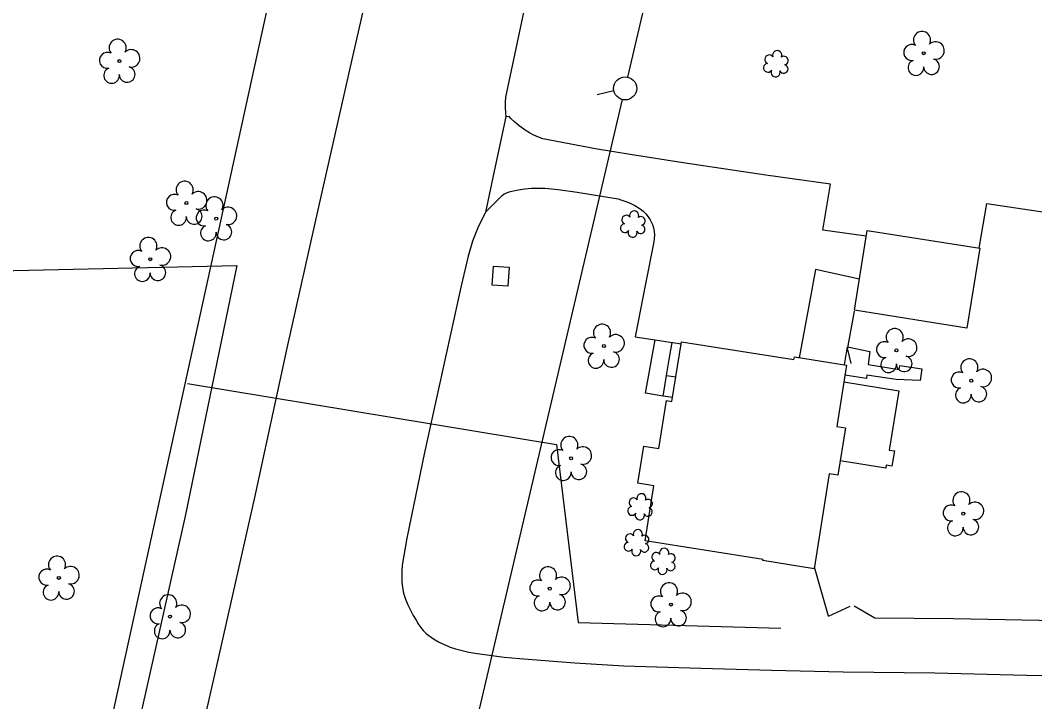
# Model space of a CAD drawing. Extents: x 1611576 to 1617186, y 899279 to 905462.
# Drawn here: x 1616262.5 to 1616482.4, y 900241.4 to 900389.2 of the extents above; entities that cross this region are included whole.
import ezdxf

# ---------------------------------------------------------------- set-up
doc = ezdxf.new("R2010")
doc.units = 0
for name, color, linetype in [('Default', 7, 'Continuous'), ('Exist Building', 7, 'Continuous'), ('Exist Other Culture Area Outline', 7, 'Continuous'), ('Exist Other Culture Fence Line', 7, 'Continuous'), ('Exist Other Culture Gate', 7, 'Continuous'), ('Exist Roads EOP', 7, 'Continuous'), ('Exist Roads EOP Other', 7, 'Continuous'), ('Exist Structure Minor Drop Inlet', 7, 'Continuous'), ('Exist Vegetation Shrub CELL', 7, 'Continuous'), ('Exist Vegetation Tree CELL', 7, 'Continuous'), ('Prop 2 In Gas Line (St)', 7, 'Continuous'), ('Prop 6 In Gas Line (B2)', 7, 'Continuous'), ('Prop OH Tel CATV Lines', 7, 'Continuous')]:
    doc.layers.add(name, color=color, linetype=linetype)

msp = doc.modelspace()

# ---------------------------------------------------------------- linework, layer by layer
at = {"layer": 'Default'}
msp.add_line((1616391.16, 900373.87), (1616387.5, 900373.03), dxfattribs=at)
msp.add_circle((1616393.6, 900374.43), 2.5, dxfattribs=at)
at = {"layer": 'Exist Building'}
for points in [[(1616467.68, 900322.43), (1616443.28, 900326.3), (1616446.03, 900343.63), (1616470.43, 900339.76)], [(1616400.89, 900296.31), (1616402.54, 900306.71), (1616403.74, 900306.52), (1616405.79, 900319.48), (1616430.18, 900315.61), (1616430.28, 900316.18), (1616441.58, 900314.39), (1616439.47, 900301.09), (1616441.32, 900300.8), (1616439.7, 900290.54), (1616437.84, 900290.84), (1616434.57, 900270.24), (1616423.44, 900272.01), (1616423.48, 900272.26), (1616397.91, 900276.32), (1616399.8, 900288.22), (1616396.36, 900288.77), (1616397.64, 900296.83)]]:
    msp.add_lwpolyline(points, close=True, dxfattribs=at)
at = {"layer": 'Exist Other Culture Area Outline'}
for points in [[(1616401.84, 900307.68), (1616398.04, 900308.29), (1616400.11, 900319.89)], [(1616402.54, 900312.17), (1616403.15, 900315.65), (1616403.76, 900319.32)], [(1616441.14, 900314.46), (1616441.78, 900318.34), (1616446.65, 900317.38), (1616446.23, 900314.54), (1616452.96, 900313.48), (1616453.1, 900314.33), (1616457.86, 900313.63), (1616457.56, 900311.09), (1616452.33, 900311.27), (1616446, 900312.21), (1616445.89, 900311.49), (1616441.24, 900312.25)], [(1616403.87, 900307.36), (1616401.84, 900307.68), (1616402.54, 900312.17), (1616404.58, 900311.85)], [(1616441.01, 900310.77), (1616452.92, 900308.83), (1616450.83, 900295.96), (1616451.94, 900295.78), (1616451.41, 900292.48), (1616450.19, 900292.67), (1616450.08, 900292.03), (1616440.19, 900293.64)]]:
    msp.add_lwpolyline(points, dxfattribs=at)
at = {"layer": 'Exist Other Culture Fence Line'}
for p, q in [((1616441.81, 900317.81), (1616443.3, 900326.14)), ((1616437.7, 900259.97), (1616434.62, 900270.6))]:
    msp.add_line(p, q, dxfattribs=at)
for points in [[(1616470.29, 900339.78), (1616471.96, 900349.49), (1616501.94, 900344.96), (1616557.05, 900336.47), (1616548.78, 900294.67), (1616541.02, 900257.79), (1616505.58, 900258.59), (1616464.76, 900259.34), (1616447.73, 900259.49)], [(1616185.76, 900206.96), (1616171.64, 900210.69), (1616180.06, 900246.24), (1616199.38, 900333.73), (1616261.08, 900334.91), (1616309.42, 900336), (1616298.22, 900281.63), (1616288.21, 900236.88), (1616274.6, 900174.45), (1616266.9, 900175.88)]]:
    msp.add_lwpolyline(points, dxfattribs=at)
at = {"layer": 'Exist Other Culture Gate'}
for p, q in [((1616441.81, 900317.81), (1616442.49, 900314.77)), ((1616437.7, 900259.97), (1616442.34, 900262.13)), ((1616447.73, 900259.49), (1616443.2, 900262.08))]:
    msp.add_line(p, q, dxfattribs=at)
at = {"layer": 'Exist Roads EOP'}
for points in [[(1616277.78, 900124.91), (1616283.67, 900152.17), (1616291.12, 900186.08), (1616298.45, 900219.92), (1616305.64, 900251.41), (1616313.34, 900285.67), (1616320.34, 900318.08), (1616327.24, 900348.71), (1616334.4, 900380.72), (1616342.13, 900414.51), (1616348.75, 900444.16), (1616354.62, 900470.67), (1616359.82, 900493.8), (1616362.54, 900506.97)], [(1616374.33, 900403.93), (1616367.67, 900372.56), (1616367.59, 900371.42), (1616367.58, 900370.28), (1616367.65, 900369.15), (1616367.76, 900368.28), (1616365.44, 900357.46), (1616363.35, 900347.56), (1616361.67, 900344.15), (1616360.54, 900341.32), (1616359.56, 900338.03), (1616358.09, 900331.58), (1616350.12, 900295.42), (1616346.3, 900276.84), (1616345.29, 900271), (1616345.19, 900269.79), (1616345.17, 900268.58), (1616345.22, 900267.37), (1616345.36, 900266.16), (1616345.58, 900264.97), (1616345.59, 900264.91), (1616346, 900263.66), (1616346.49, 900262.43), (1616347.05, 900261.24), (1616347.68, 900260.08), (1616348.28, 900259.11), (1616348.73, 900258.31), (1616349.26, 900257.56), (1616349.84, 900256.86), (1616350.49, 900256.21), (1616351.06, 900255.72), (1616352.07, 900255.03), (1616353.13, 900254.41), (1616354.23, 900253.85), (1616355.36, 900253.37), (1616355.48, 900253.32), (1616356.86, 900252.87), (1616358.26, 900252.48), (1616359.69, 900252.17), (1616361, 900251.95), (1616367.39, 900251.06), (1616370.73, 900250.79), (1616382.66, 900249.79), (1616393.29, 900249.2), (1616410, 900248.63), (1616425.32, 900248.21), (1616440.87, 900247.9), (1616460.7, 900247.66), (1616480.61, 900247.18), (1616502, 900246.93)]]:
    msp.add_lwpolyline(points, dxfattribs=at)
at = {"layer": 'Exist Roads EOP Other'}
for points in [[(1616445.83, 900342.39), (1616436.41, 900343.7), (1616438.13, 900353.64), (1616424.1, 900355.61), (1616406.15, 900358.29), (1616394.68, 900360.06), (1616387.14, 900361.35), (1616375.79, 900363.52), (1616374.78, 900363.87), (1616373.79, 900364.3), (1616372.84, 900364.79), (1616371.93, 900365.36), (1616371.63, 900365.56), (1616370.65, 900366.29), (1616369.72, 900367.08), (1616368.85, 900367.93), (1616368.45, 900368.36), (1616367.76, 900368.28)], [(1616363.35, 900347.56), (1616366.93, 900351.21), (1616367.41, 900351.54), (1616367.93, 900351.8), (1616368.49, 900351.99), (1616369.02, 900352.12), (1616370.44, 900352.41), (1616371.87, 900352.63), (1616373.32, 900352.76), (1616374.77, 900352.81), (1616376.22, 900352.79), (1616377.66, 900352.68), (1616379.1, 900352.5), (1616383.18, 900351.89), (1616392.05, 900350.44), (1616392.67, 900350.27), (1616393.71, 900349.93), (1616394.71, 900349.52), (1616395.69, 900349.03), (1616396.62, 900348.48), (1616396.88, 900348.29), (1616397.5, 900347.78), (1616398.07, 900347.21), (1616398.58, 900346.58), (1616399.03, 900345.91), (1616399.41, 900345.19), (1616399.52, 900344.9), (1616399.73, 900344.17), (1616399.87, 900343.41), (1616399.92, 900342.65), (1616399.9, 900341.88), (1616399.79, 900341.12), (1616398.02, 900332.02), (1616395.78, 900320.56), (1616400.11, 900319.89), (1616403.76, 900319.32), (1616403.9, 900319.3), (1616405.72, 900319.01)], [(1616444.35, 900333.06), (1616434.85, 900335.12), (1616433.37, 900327.26), (1616431.34, 900316.01)]]:
    msp.add_lwpolyline(points, dxfattribs=at)
at = {"layer": 'Exist Structure Minor Drop Inlet'}
msp.add_lwpolyline([(1616365.06, 900335.9), (1616368.46, 900335.68), (1616368.2, 900331.56), (1616364.8, 900331.78)], close=True, dxfattribs=at)
at = {"layer": 'Exist Vegetation Shrub CELL'}
for p, q in [((1616426.32, 900379.6), (1616426.32, 900379.6)), ((1616395.32, 900344.81), (1616395.32, 900344.81)), ((1616396.9, 900283.49), (1616396.9, 900283.49)), ((1616396.12, 900275.7), (1616396.12, 900275.7)), ((1616401.83, 900271.67), (1616401.83, 900271.67))]:
    msp.add_line(p, q, dxfattribs=at)
for centre, radius, start, end in [((1616424.84, 900380.72), 0.968, 35.8908, 245.4216), ((1616426.55, 900381.64), 0.99, 334.8391, 200.4717), ((1616427.99, 900380.47), 0.929, 284.4567, 126.0861), ((1616424.52, 900378.89), 0.955, 95.1099, 327.9534), ((1616427.96, 900378.67), 0.937, 204.9913, 73.4601), ((1616426.19, 900377.91), 0.984, 151.2797, 21.387), ((1616393.84, 900345.94), 0.968, 35.8908, 245.4216), ((1616395.55, 900346.85), 0.99, 334.8391, 200.4717), ((1616396.99, 900345.68), 0.929, 284.4567, 126.0861), ((1616393.52, 900344.11), 0.955, 95.1099, 327.9534), ((1616396.96, 900343.88), 0.937, 204.9913, 73.4601), ((1616395.19, 900343.13), 0.984, 151.2797, 21.387), ((1616395.41, 900284.62), 0.968, 35.8908, 245.4216), ((1616397.12, 900285.53), 0.99, 334.8391, 200.4717), ((1616398.57, 900284.36), 0.929, 284.4567, 126.0861), ((1616395.1, 900282.79), 0.955, 95.1099, 327.9534), ((1616396.77, 900281.81), 0.984, 151.2797, 21.387), ((1616398.53, 900282.56), 0.937, 204.9913, 73.4601), ((1616396.35, 900277.74), 0.99, 334.8391, 200.4717), ((1616394.32, 900275), 0.955, 95.1099, 327.9534), ((1616394.64, 900276.83), 0.968, 35.8908, 245.4216), ((1616397.76, 900274.78), 0.937, 204.9913, 73.4601), ((1616397.79, 900276.57), 0.929, 284.4567, 126.0861), ((1616395.99, 900274.02), 0.984, 151.2797, 21.387), ((1616400.35, 900272.79), 0.968, 35.8908, 245.4216), ((1616402.06, 900273.71), 0.99, 334.8391, 200.4717), ((1616403.5, 900272.54), 0.929, 284.4567, 126.0861), ((1616400.03, 900270.96), 0.955, 95.1099, 327.9534), ((1616403.47, 900270.74), 0.937, 204.9913, 73.4601), ((1616401.7, 900269.98), 0.984, 151.2797, 21.387)]:
    msp.add_arc(centre, radius, start, end, dxfattribs=at)
at = {"layer": 'Exist Vegetation Tree CELL'}
for p, q in [((1616458.31, 900382.06), (1616458.31, 900382.06)), ((1616283.99, 900380.35), (1616283.99, 900380.35)), ((1616298.52, 900349.56), (1616298.52, 900349.56)), ((1616304.97, 900346.18), (1616304.97, 900346.18)), ((1616290.66, 900337.37), (1616290.66, 900337.37)), ((1616388.98, 900318.54), (1616388.98, 900318.54)), ((1616452.4, 900317.6), (1616452.4, 900317.6)), ((1616468.59, 900311.03), (1616468.59, 900311.03)), ((1616381.88, 900294.19), (1616381.88, 900294.19)), ((1616466.86, 900282.19), (1616466.86, 900282.19)), ((1616270.86, 900268.24), (1616270.86, 900268.24)), ((1616377.27, 900265.92), (1616377.27, 900265.92)), ((1616403.5, 900262.46), (1616403.5, 900262.46)), ((1616294.96, 900259.86), (1616294.96, 900259.86))]:
    msp.add_line(p, q, dxfattribs=at)
for centre in [(1616458.31, 900382.06), (1616283.99, 900380.35), (1616298.52, 900349.56), (1616304.97, 900346.18), (1616290.66, 900337.37), (1616388.98, 900318.54), (1616452.4, 900317.6), (1616468.59, 900311.03), (1616381.88, 900294.19), (1616466.86, 900282.19), (1616270.86, 900268.24), (1616377.27, 900265.92), (1616403.5, 900262.46), (1616294.96, 900259.86)]:
    msp.add_circle(centre, 0.326, dxfattribs=at)
for centre, radius, start, end in [((1616457.93, 900384.93), 1.86, 330.1651, 219.7134), ((1616283.61, 900383.23), 1.86, 330.1651, 219.7134), ((1616455.71, 900382.21), 1.73, 62.6636, 279.3457), ((1616460.86, 900382.65), 1.9, 257.1011, 134.1999), ((1616281.39, 900380.51), 1.73, 62.6636, 279.3457), ((1616286.54, 900380.94), 1.9, 257.1011, 134.1999), ((1616285.67, 900377.45), 1.7, 181.2822, 74.56), ((1616456.61, 900378.94), 1.69, 111.5671, 6.231), ((1616459.99, 900379.16), 1.7, 181.2822, 74.56), ((1616282.29, 900377.23), 1.69, 111.5671, 6.231), ((1616298.13, 900352.43), 1.86, 330.1651, 219.7134), ((1616295.91, 900349.71), 1.73, 62.6636, 279.3457), ((1616301.07, 900350.14), 1.9, 257.1011, 134.1999), ((1616304.59, 900349.05), 1.86, 330.1651, 219.7134), ((1616300.19, 900346.66), 1.7, 181.2822, 74.56), ((1616307.52, 900346.77), 1.9, 257.1011, 134.1999), ((1616296.81, 900346.43), 1.69, 111.5671, 6.231), ((1616302.36, 900346.33), 1.73, 62.6636, 279.3457), ((1616303.27, 900343.06), 1.69, 111.5671, 6.231), ((1616306.64, 900343.28), 1.7, 181.2822, 74.56), ((1616290.27, 900340.25), 1.86, 330.1651, 219.7134), ((1616293.21, 900337.96), 1.9, 257.1011, 134.1999), ((1616288.05, 900337.53), 1.73, 62.6636, 279.3457), ((1616288.96, 900334.25), 1.69, 111.5671, 6.231), ((1616292.33, 900334.47), 1.7, 181.2822, 74.56), ((1616388.59, 900321.42), 1.86, 330.1651, 219.7134), ((1616452.01, 900320.48), 1.86, 330.1651, 219.7134), ((1616386.37, 900318.7), 1.73, 62.6636, 279.3457), ((1616391.53, 900319.13), 1.9, 257.1011, 134.1999), ((1616454.94, 900318.19), 1.9, 257.1011, 134.1999), ((1616449.79, 900317.76), 1.73, 62.6636, 279.3457), ((1616387.27, 900315.42), 1.69, 111.5671, 6.231), ((1616390.65, 900315.64), 1.7, 181.2822, 74.56), ((1616450.69, 900314.48), 1.69, 111.5671, 6.231), ((1616454.07, 900314.7), 1.7, 181.2822, 74.56), ((1616468.2, 900313.9), 1.86, 330.1651, 219.7134), ((1616471.13, 900311.61), 1.9, 257.1011, 134.1999), ((1616465.98, 900311.18), 1.73, 62.6636, 279.3457), ((1616466.88, 900307.9), 1.69, 111.5671, 6.231), ((1616470.26, 900308.13), 1.7, 181.2822, 74.56), ((1616381.5, 900297.07), 1.86, 330.1651, 219.7134), ((1616379.28, 900294.35), 1.73, 62.6636, 279.3457), ((1616384.43, 900294.78), 1.9, 257.1011, 134.1999), ((1616380.18, 900291.07), 1.69, 111.5671, 6.231), ((1616383.56, 900291.29), 1.7, 181.2822, 74.56), ((1616466.47, 900285.06), 1.86, 330.1651, 219.7134), ((1616469.41, 900282.78), 1.9, 257.1011, 134.1999), ((1616464.25, 900282.34), 1.73, 62.6636, 279.3457), ((1616465.15, 900279.07), 1.69, 111.5671, 6.231), ((1616468.53, 900279.29), 1.7, 181.2822, 74.56), ((1616270.47, 900271.12), 1.86, 330.1651, 219.7134), ((1616268.25, 900268.4), 1.73, 62.6636, 279.3457), ((1616273.4, 900268.83), 1.9, 257.1011, 134.1999), ((1616376.89, 900268.79), 1.86, 330.1651, 219.7134), ((1616272.53, 900265.34), 1.7, 181.2822, 74.56), ((1616374.67, 900266.07), 1.73, 62.6636, 279.3457), ((1616379.82, 900266.51), 1.9, 257.1011, 134.1999), ((1616403.11, 900265.33), 1.86, 330.1651, 219.7134), ((1616269.15, 900265.12), 1.69, 111.5671, 6.231), ((1616406.04, 900263.05), 1.9, 257.1011, 134.1999), ((1616294.57, 900262.73), 1.86, 330.1651, 219.7134), ((1616375.57, 900262.8), 1.69, 111.5671, 6.231), ((1616378.95, 900263.02), 1.7, 181.2822, 74.56), ((1616400.89, 900262.61), 1.73, 62.6636, 279.3457), ((1616292.35, 900260.01), 1.73, 62.6636, 279.3457), ((1616297.5, 900260.45), 1.9, 257.1011, 134.1999), ((1616401.79, 900259.34), 1.69, 111.5671, 6.231), ((1616405.17, 900259.56), 1.7, 181.2822, 74.56), ((1616293.25, 900256.74), 1.69, 111.5671, 6.231), ((1616296.63, 900256.96), 1.7, 181.2822, 74.56)]:
    msp.add_arc(centre, radius, start, end, dxfattribs=at)
at = {"layer": 'Prop 2 In Gas Line (St)'}
for p, q in [((1616298.72, 900310.41), (1616378.7, 900297.21)), ((1616378.7, 900297.21), (1616383.4, 900258.56)), ((1616383.4, 900258.56), (1616427.33, 900257.31))]:
    msp.add_line(p, q, dxfattribs=at)
at = {"layer": 'Prop 6 In Gas Line (B2)'}
msp.add_line((1616281.62, 900234.36), (1616322.63, 900421.7), dxfattribs=at)
at = {"layer": 'Prop OH Tel CATV Lines'}
for p, q in [((1616394.17, 900376.86), (1616433.41, 900544.22)), ((1616358.06, 900222.88), (1616393.03, 900371.99))]:
    msp.add_line(p, q, dxfattribs=at)

doc.saveas('drawing.dxf')
